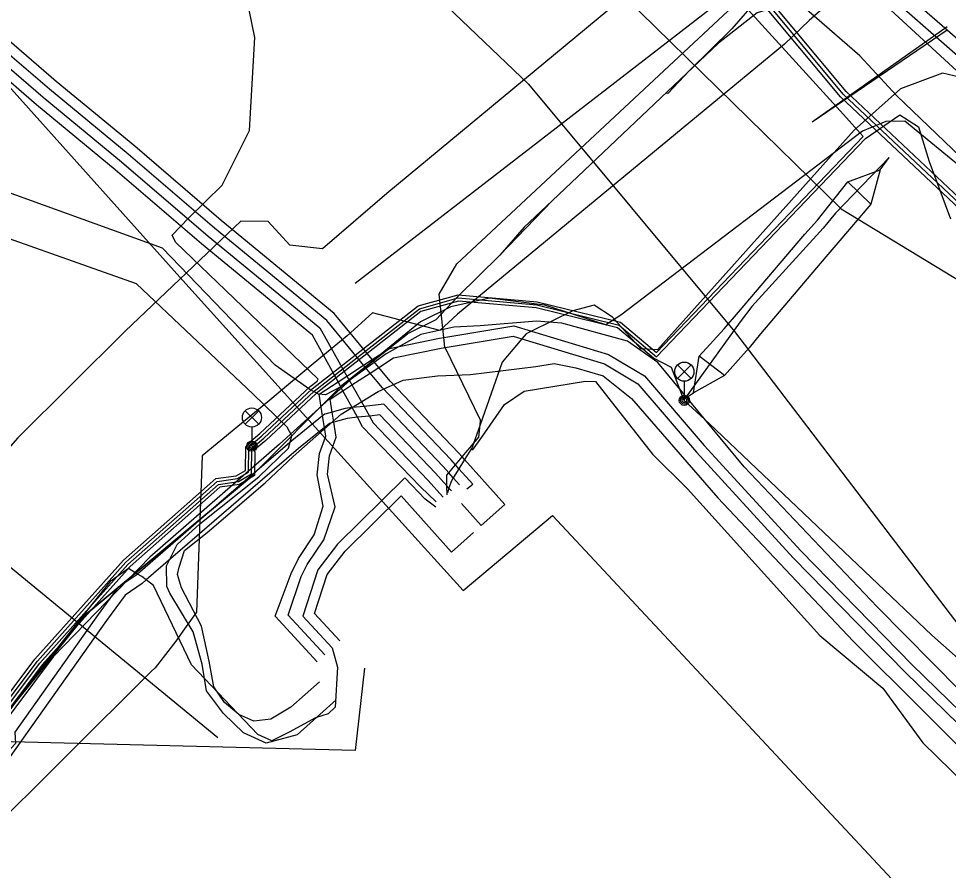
# Model space of a CAD drawing. Extents: x -595540 to -593988, y -1160850 to -1159202.
# Drawn here: x -594276.41 to -594239.98, y -1160570.62 to -1160537.23 of the extents above; entities that cross this region are included whole.
import ezdxf

# ---------------------------------------------------------------- set-up
doc = ezdxf.new("R2010")
doc.units = 0
for name, color, linetype in [('BKOM-ODVODNENI_trasa sítě', 7, 'Continuous'), ('BVK-DESTOVA_trasa sítě', 7, 'Continuous'), ('BVK-DESTOVA_trasa sítě obvodem', 7, 'Continuous'), ('BVK-VODOVOD_trasa neprovozované sítě', 7, 'Continuous'), ('BVK-VODOVOD_trasa sítě', 7, 'Continuous'), ('BVK-VODOVOD_trasa zrušené sítě', 7, 'Continuous'), ('CETIN_kabel podzemní', 7, 'Continuous'), ('DESTOVA_trasa neprovozované sítě', 7, 'Continuous'), ('DPMB_kabel', 7, 'Continuous'), ('DPMB_kyneta', 7, 'Continuous'), ('DPMB_trolejové vedení-nosné lano', 7, 'Continuous'), ('DSP-SDEL-VODAFONE_kabel', 7, 'Continuous'), ('EON-NN_kabel', 7, 'Continuous'), ('EON-NN_kabel zrušené sítě', 7, 'Continuous'), ('EON-VN_kabel zrušené sítě', 7, 'Continuous'), ('TSB_kabel VO', 7, 'Continuous'), ('TSB_lampy VO', 7, 'Continuous')]:
    doc.layers.add(name, color=color, linetype=linetype)

msp = doc.modelspace()

# ---------------------------------------------------------------- linework, layer by layer
at = {"layer": 'BKOM-ODVODNENI_trasa sítě'}
msp.add_lwpolyline([(-594245.32, -1160541.28), (-594240.03, -1160537.54)], dxfattribs=at)
at = {"layer": 'BVK-DESTOVA_trasa sítě'}
msp.add_lwpolyline([(-594241.597, -1160536.305), (-594240.032, -1160537.676), (-594239.927, -1160537.768), (-594215.488, -1160559.177), (-594215.3, -1160559.341), (-594210.056, -1160563.935)], dxfattribs=at)
at = {"layer": 'BVK-DESTOVA_trasa sítě obvodem'}
msp.add_lwpolyline([(-594210.385, -1160564.311), (-594215.63, -1160559.718), (-594215.817, -1160559.553), (-594240.256, -1160538.144), (-594240.362, -1160538.052), (-594241.926, -1160536.681)], dxfattribs=at)
at = {"layer": 'BVK-VODOVOD_trasa neprovozované sítě'}
msp.add_lwpolyline([(-594231.76, -1160518.96), (-594236.62, -1160522.41), (-594239.3, -1160524.52), (-594241.6, -1160526.54), (-594247.56, -1160531.92), (-594248.28, -1160532.61), (-594248.64, -1160532.93), (-594248.98, -1160533.27), (-594249.23, -1160533.5), (-594261.98, -1160544.08), (-594264.51, -1160546.25), (-594265.79, -1160546.11), (-594266.63, -1160545.19), (-594267.71, -1160545.17), (-594272.23, -1160549.48), (-594276.44, -1160553.66), (-594279.18, -1160556.77), (-594282.17, -1160560.9), (-594285.47, -1160565.83), (-594287, -1160568.38), (-594289.83, -1160573.64), (-594290.664, -1160575.302), (-594290.91, -1160575.88), (-594291.13, -1160576.42)], dxfattribs=at)
at = {"layer": 'BVK-VODOVOD_trasa sítě'}
msp.add_lwpolyline([(-594279.18, -1160556.77), (-594278.86, -1160557), (-594268.6, -1160565.41)], dxfattribs=at)
at = {"layer": 'BVK-VODOVOD_trasa zrušené sítě'}
msp.add_line((-594270.246, -1160561.625), (-594271.061, -1160562.676), dxfattribs=at)
for points in [[(-594213.551, -1160438.474), (-594213.601, -1160438.814), (-594217.04, -1160461.53), (-594223.63, -1160508.9), (-594224.89, -1160519.02), (-594236.25, -1160529.2), (-594237.67, -1160530.464), (-594245.437, -1160537.304), (-594246.41, -1160538.23), (-594259.22, -1160548.81), (-594259.91, -1160549.45), (-594262.55, -1160548.76), (-594263.54, -1160549.66), (-594264.87, -1160550.76), (-594266.65, -1160552.25), (-594269.22, -1160554.37), (-594269.44, -1160560.5), (-594269.912, -1160561.147), (-594270.246, -1160561.625)], [(-594271.061, -1160562.676), (-594271.213, -1160562.826), (-594281.2, -1160572.75), (-594284.65, -1160579.31), (-594292.24, -1160576.49)]]:
    msp.add_lwpolyline(points, dxfattribs=at)
at = {"layer": 'CETIN_kabel podzemní'}
for points in [[(-594397.69, -1160477.62), (-594394.16, -1160480.82), (-594384.75, -1160496.07), (-594375, -1160498.47), (-594367.92, -1160501.34), (-594349.23, -1160495.18), (-594324.43, -1160495.87), (-594318.64, -1160500), (-594300.05, -1160520.27), (-594288.48, -1160533), (-594285.33, -1160530.34), (-594270.76, -1160546.62), (-594270.1, -1160547.36), (-594265.41, -1160552.56), (-594264.66, -1160553.39), (-594258.99, -1160559.65), (-594255.5, -1160556.7), (-594237.64, -1160575.85), (-594236.34, -1160574.96), (-594224.6, -1160583.12), (-594216.1, -1160588.67), (-594201.71, -1160597.78)], [(-594239.36, -1160543.16), (-594241.69, -1160541.25), (-594242.43, -1160541.26), (-594243.35, -1160541.64), (-594252.82, -1160548.85), (-594253.4, -1160549.23), (-594255.79, -1160548.46), (-594257.96, -1160548.19), (-594259.48, -1160548.53), (-594260.66, -1160549.12), (-594263.11, -1160551.12), (-594266.19, -1160553.91), (-594271.27, -1160558.34), (-594275.06, -1160562.25), (-594277.26, -1160565.18), (-594279.79, -1160569.99), (-594281.8, -1160574.36), (-594282.43, -1160576.88), (-594282.77, -1160577.93), (-594285.04, -1160580.84), (-594287.75, -1160585.04), (-594288.34, -1160587.52), (-594290.41, -1160592.38), (-594292.07, -1160596.59)]]:
    msp.add_lwpolyline(points, dxfattribs=at)
at = {"layer": 'DESTOVA_trasa neprovozované sítě'}
for p, q in [((-594263.22, -1160547.6), (-594244.279, -1160532.942)), ((-594245.32, -1160541.28), (-594240.032, -1160537.676))]:
    msp.add_line(p, q, dxfattribs=at)
at = {"layer": 'DPMB_kabel'}
for points in [[(-594206.615, -1160569.356), (-594219.472, -1160559.798), (-594233.335, -1160550.123), (-594243.991, -1160540.087), (-594247.167, -1160536.271), (-594270.733, -1160510.418), (-594292.779, -1160487.028), (-594297.502, -1160483.386), (-594299.887, -1160481.11), (-594301.662, -1160477.452)], [(-594206.615, -1160569.356), (-594219.472, -1160559.798), (-594233.335, -1160550.123), (-594243.991, -1160540.087), (-594247.167, -1160536.271), (-594270.733, -1160510.418), (-594292.779, -1160487.028), (-594297.502, -1160483.386), (-594299.887, -1160481.11), (-594301.662, -1160477.452)], [(-594206.785, -1160569.604), (-594219.648, -1160560.042), (-594233.525, -1160550.357), (-594244.209, -1160540.293), (-594247.393, -1160536.469), (-594270.953, -1160510.622), (-594292.981, -1160487.252), (-594297.698, -1160483.614), (-594300.133, -1160481.29), (-594301.958, -1160477.528)], [(-594206.785, -1160569.604), (-594219.648, -1160560.042), (-594233.525, -1160550.357), (-594244.209, -1160540.293), (-594247.393, -1160536.469), (-594270.953, -1160510.622), (-594292.981, -1160487.252), (-594297.698, -1160483.614), (-594300.133, -1160481.29), (-594301.958, -1160477.528)]]:
    msp.add_lwpolyline(points, dxfattribs=at)
at = {"layer": 'DPMB_kyneta'}
msp.add_lwpolyline([(-594206.7, -1160569.48), (-594219.56, -1160559.92), (-594233.43, -1160550.24), (-594244.1, -1160540.19), (-594247.28, -1160536.37), (-594270.843, -1160510.52), (-594292.88, -1160487.14), (-594297.6, -1160483.5), (-594300.01, -1160481.2), (-594301.81, -1160477.49)], dxfattribs=at)
at = {"layer": 'DPMB_trolejové vedení-nosné lano'}
for points in [[(-594285.221, -1160514.217), (-594266.299, -1160530.367), (-594256.433, -1160539.795)], [(-594252.672, -1160536.363), (-594244.181, -1160544.688), (-594223.774, -1160557.1)], [(-594256.433, -1160539.795), (-594248.358, -1160549.501), (-594232.259, -1160570.602)], [(-594242.304, -1160542.676), (-594244.404, -1160544.858), (-594244.885, -1160545.45), (-594247.686, -1160548.521), (-594248.138, -1160549.112), (-594250.294, -1160552.111)], [(-594250.294, -1160552.111), (-594249.967, -1160551.895), (-594249.746, -1160550.456), (-594248.767, -1160549.385), (-594248.211, -1160548.732), (-594245.614, -1160545.684), (-594245.11, -1160545.134), (-594243.928, -1160543.628), (-594242.658, -1160543.156), (-594242.304, -1160542.676)], [(-594242.658, -1160543.156), (-594243.02, -1160544.499), (-594244.317, -1160546.021), (-594244.783, -1160546.573), (-594247.346, -1160549.58), (-594247.788, -1160550.139), (-594248.756, -1160551.214), (-594249.967, -1160551.895)], [(-594243.928, -1160543.628), (-594243.02, -1160544.499)], [(-594248.756, -1160551.214), (-594249.746, -1160550.456)]]:
    msp.add_lwpolyline(points, dxfattribs=at)
at = {"layer": 'DSP-SDEL-VODAFONE_kabel'}
for points in [[(-594232.921, -1160531.387), (-594234.361, -1160529.817), (-594236.851, -1160527.657), (-594238.381, -1160528.127), (-594239.901, -1160529.317), (-594246.421, -1160535.507), (-594247.511, -1160536.537), (-594248.471, -1160537.627), (-594250.131, -1160539.267), (-594250.971, -1160540.167), (-594251.062, -1160540.153)], [(-594237.66, -1160544.42), (-594242.01, -1160540.26), (-594243.45, -1160538.69), (-594245.94, -1160536.53), (-594247.47, -1160537), (-594248.99, -1160538.19), (-594255.51, -1160544.38), (-594257.56, -1160546.5), (-594259.22, -1160548.14), (-594260.06, -1160549.04), (-594261.17, -1160549.59), (-594263.75, -1160551.61), (-594267.37, -1160555.24), (-594273.77, -1160560.57), (-594277.64, -1160565.39), (-594279.07, -1160566.98), (-594281.31, -1160571.23)], [(-594242.01, -1160540.26), (-594243.45, -1160538.69), (-594245.94, -1160536.53), (-594247.47, -1160537), (-594248.99, -1160538.19), (-594255.51, -1160544.38), (-594256.6, -1160545.41), (-594257.56, -1160546.5), (-594259.22, -1160548.14), (-594260.06, -1160549.04), (-594261.17, -1160549.59)], [(-594242.01, -1160540.26), (-594237.66, -1160544.42), (-594227.73, -1160552.73), (-594220.88, -1160557.98)], [(-594278.87, -1160579.28), (-594279.36, -1160578.36), (-594281.91, -1160574.75), (-594282.46, -1160573.99), (-594282.3, -1160573.09), (-594281.88, -1160572.73), (-594281.32, -1160572.25), (-594281.31, -1160571.23), (-594279.07, -1160566.98), (-594277.64, -1160565.39), (-594273.77, -1160560.57), (-594267.37, -1160555.24), (-594263.75, -1160551.61), (-594261.17, -1160549.59)]]:
    msp.add_lwpolyline(points, dxfattribs=at)
at = {"layer": 'EON-NN_kabel'}
for points in [[(-594259.056, -1160556.242), (-594258.289, -1160557.104), (-594257.366, -1160556.28), (-594258.938, -1160554.517), (-594259.032, -1160554.411), (-594259.177, -1160554.248), (-594261.86, -1160551.443), (-594262.3, -1160550.908), (-594262.556, -1160550.597), (-594264.048, -1160548.783), (-594268.475, -1160545.145), (-594271.858, -1160542.235), (-594274.938, -1160539.693), (-594276.785, -1160538.105), (-594278.703, -1160536.803), (-594279.511, -1160535.98), (-594281.818, -1160533.652), (-594284.868, -1160530.439), (-594286.574, -1160528.614), (-594288.114, -1160527.142), (-594289.073, -1160526.262), (-594289.694, -1160525.75), (-594294.421, -1160520.104), (-594298.322, -1160515.453)], [(-594258.846, -1160555.656), (-594258.618, -1160555.478), (-594259.159, -1160554.871), (-594259.293, -1160554.72), (-594259.476, -1160554.515), (-594262.161, -1160551.706), (-594262.637, -1160551.127), (-594262.893, -1160550.816), (-594264.332, -1160549.067), (-594268.732, -1160545.451), (-594272.116, -1160542.541), (-594275.196, -1160539.999), (-594277.028, -1160538.423), (-594278.961, -1160537.112), (-594279.796, -1160536.261), (-594282.105, -1160533.93), (-594285.159, -1160530.713), (-594286.859, -1160528.895), (-594288.387, -1160527.434), (-594289.343, -1160526.557), (-594290.027, -1160526.039), (-594294.729, -1160520.36)], [(-594259.62, -1160555.89), (-594259.629, -1160555.548), (-594259.64, -1160555.13), (-594259.555, -1160555.029), (-594259.293, -1160554.72), (-594259.032, -1160554.411), (-594258.585, -1160553.882), (-594258.38, -1160553.64), (-594258.329, -1160553.152), (-594258.31, -1160552.97), (-594259.704, -1160550.123), (-594259.71, -1160550.11), (-594259.751, -1160549.724), (-594259.93, -1160548.03), (-594259.24, -1160546.84), (-594247.84, -1160536.19), (-594247.48, -1160536.29), (-594246.46, -1160536.48), (-594244.74, -1160534.89), (-594244.713, -1160534.649), (-594244.69, -1160534.45), (-594245.19, -1160534.37)], [(-594206.532, -1160544.404), (-594211.458, -1160548.317), (-594214.05, -1160550.016), (-594215.223, -1160550.785), (-594219.518, -1160555.36), (-594220.078, -1160555.795), (-594220.905, -1160555.804), (-594220.962, -1160555.805), (-594221.627, -1160555.39), (-594227.722, -1160550.103), (-594234.785, -1160543.767), (-594239.331, -1160539.575), (-594243.875, -1160535.384), (-594244.579, -1160534.631), (-594244.713, -1160534.649), (-594244.965, -1160534.684)], [(-594260.048, -1160556.172), (-594260.671, -1160555.581), (-594262.932, -1160553.228), (-594263.134, -1160552.858), (-594263.343, -1160552.478), (-594263.704, -1160551.819), (-594263.896, -1160551.467), (-594264.9, -1160549.635), (-594269.247, -1160546.063), (-594272.632, -1160543.153), (-594275.712, -1160540.611), (-594277.516, -1160539.059)], [(-594277.272, -1160538.741), (-594275.454, -1160540.305), (-594272.374, -1160542.847), (-594268.99, -1160545.757), (-594264.616, -1160549.351), (-594263.549, -1160551.242), (-594263.352, -1160551.591), (-594262.879, -1160552.429), (-594262.665, -1160552.808), (-594262.517, -1160553.07), (-594260.373, -1160555.315), (-594259.773, -1160555.988)], [(-594239.331, -1160539.575), (-594240.22, -1160539.37), (-594241.86, -1160539.98), (-594243.68, -1160541.6), (-594251.38, -1160550.21), (-594252.04, -1160550.17), (-594253.15, -1160548.93), (-594253.86, -1160548.46), (-594254.7, -1160548.68), (-594256.32, -1160549.481), (-594256.52, -1160549.58), (-594256.694, -1160549.785), (-594257.47, -1160550.7), (-594258.329, -1160553.152), (-594258.585, -1160553.882), (-594258.64, -1160554.04), (-594258.938, -1160554.517), (-594259.159, -1160554.871), (-594259.38, -1160555.225), (-594259.47, -1160555.37), (-594259.552, -1160555.634), (-594259.61, -1160555.82)], [(-594259.134, -1160555.501), (-594259.38, -1160555.225), (-594259.555, -1160555.029), (-594259.775, -1160554.782), (-594262.103, -1160552.346), (-594262.879, -1160552.429), (-594263.343, -1160552.478), (-594263.612, -1160552.507), (-594264.122, -1160552.65), (-594264.419, -1160552.734), (-594264.503, -1160552.802), (-594265.704, -1160553.777), (-594268.064, -1160555.808), (-594271.752, -1160558.999), (-594271.817, -1160559.056), (-594272.521, -1160559.53), (-594273.293, -1160560.587), (-594276.565, -1160565.204), (-594276.53, -1160565.64), (-594276.72, -1160565.84)], [(-594259.455, -1160555.743), (-594259.552, -1160555.634), (-594259.629, -1160555.548), (-594260.074, -1160555.048), (-594262.256, -1160552.765), (-594262.665, -1160552.808), (-594263.134, -1160552.858), (-594263.536, -1160552.901), (-594264.059, -1160553.048), (-594264.231, -1160553.096), (-594264.431, -1160553.258), (-594265.448, -1160554.083), (-594267.802, -1160556.11), (-594271.411, -1160559.234), (-594271.573, -1160559.374), (-594272.239, -1160559.822), (-594272.969, -1160560.821), (-594277.48, -1160567.186), (-594279.015, -1160569.922), (-594280.71, -1160573.099)], [(-594260.065, -1160556.377), (-594260.48, -1160556.07), (-594261.282, -1160555.234), (-594263.92, -1160557.833), (-594264.687, -1160558.833), (-594265.275, -1160560.65), (-594264.124, -1160561.89)], [(-594264.124, -1160561.89), (-594263.921, -1160562.649), (-594264.009, -1160564.222), (-594264.282, -1160564.474), (-594264.774, -1160564.642), (-594265.806, -1160565.198), (-594266.486, -1160565.533), (-594267.045, -1160565.287), (-594269.639, -1160562.553), (-594271.124, -1160559.451), (-594271.411, -1160559.234), (-594271.589, -1160559.099), (-594271.752, -1160558.999), (-594272.112, -1160558.779), (-594272.836, -1160559.306), (-594276.008, -1160563.304), (-594277.866, -1160565.82), (-594277.985, -1160565.981), (-594280.588, -1160569.504), (-594281.698, -1160572.192)]]:
    msp.add_lwpolyline(points, dxfattribs=at)
at = {"layer": 'EON-NN_kabel zrušené sítě'}
for points in [[(-594264.711, -1160562.435), (-594266.366, -1160560.651), (-594265.736, -1160558.981), (-594265.443, -1160558.396), (-594264.83, -1160557.46), (-594264.474, -1160556.339), (-594264.716, -1160555.112), (-594264.617, -1160554.275), (-594264.376, -1160553.603), (-594264.431, -1160553.258), (-594264.503, -1160552.802), (-594264.639, -1160551.949), (-594263.896, -1160551.467), (-594263.549, -1160551.242), (-594262.893, -1160550.816), (-594262.556, -1160550.597), (-594261.875, -1160550.156), (-594259.925, -1160549.753), (-594259.751, -1160549.724), (-594257.014, -1160549.27), (-594256.32, -1160549.481), (-594253.301, -1160550.4), (-594251.894, -1160551.234), (-594249.547, -1160553.957), (-594245.771, -1160558.089), (-594241.401, -1160562.564), (-594236.138, -1160567.684)], [(-594264.418, -1160562.163), (-594265.855, -1160560.615), (-594265.346, -1160559.097), (-594265.111, -1160558.628), (-594264.448, -1160557.658), (-594264.005, -1160556.362), (-594264.31, -1160555.088), (-594264.225, -1160554.367), (-594263.964, -1160553.641), (-594264.059, -1160553.048), (-594264.122, -1160552.65), (-594264.203, -1160552.143), (-594263.704, -1160551.819), (-594263.352, -1160551.591), (-594262.637, -1160551.127), (-594262.3, -1160550.908), (-594261.721, -1160550.532), (-594259.851, -1160550.147), (-594259.704, -1160550.123), (-594257.04, -1160549.68), (-594256.694, -1160549.785), (-594253.463, -1160550.768), (-594252.154, -1160551.544), (-594249.847, -1160554.223), (-594246.061, -1160558.363), (-594241.683, -1160562.848), (-594236.412, -1160567.976)], [(-594258.628, -1160554.152), (-594258.26, -1160553.64), (-594257.37, -1160552.36), (-594256.61, -1160551.83), (-594254.2, -1160551.44), (-594253.81, -1160551.46), (-594251.57, -1160554.3), (-594250.21, -1160555.66), (-594245.02, -1160561.41), (-594242.55, -1160563.47), (-594240.98, -1160565.62), (-594239.31, -1160567.25)], [(-594263.831, -1160561.618), (-594264.823, -1160560.55), (-594264.327, -1160559.021), (-594263.62, -1160558.099), (-594261.429, -1160555.932), (-594259.455, -1160558.144), (-594258.587, -1160557.37)]]:
    msp.add_lwpolyline(points, dxfattribs=at)
at = {"layer": 'EON-VN_kabel zrušené sítě'}
for points in [[(-594237.359, -1160565.778), (-594242.771, -1160560.287), (-594247.984, -1160554.8), (-594251.367, -1160550.706), (-594252.554, -1160549.871), (-594255.125, -1160549.163), (-594256.117, -1160549.086), (-594258.322, -1160549.268), (-594259.366, -1160549.32), (-594260.657, -1160549.609), (-594262.011, -1160550.366), (-594263.81, -1160551.678), (-594264.384, -1160551.978), (-594264.662, -1160551.951), (-594265.002, -1160551.772), (-594266.354, -1160550.818), (-594270.776, -1160546.227), (-594278.088, -1160543.594), (-594279.456, -1160542.737), (-594280.186, -1160541.847), (-594280.283, -1160541.008), (-594280.113, -1160540.095), (-594279.256, -1160537.905)], [(-594263.973, -1160563.926), (-594265.497, -1160565.296), (-594266.712, -1160565.635), (-594267.606, -1160565.224), (-594268.384, -1160564.461), (-594269.049, -1160563.576), (-594269.217, -1160562.533), (-594269.567, -1160561.268), (-594270.486, -1160559.751), (-594270.61, -1160559.487), (-594270.62, -1160558.681), (-594270.203, -1160557.844), (-594269.308, -1160557.035), (-594267.005, -1160555.191), (-594265.832, -1160554.062), (-594265.708, -1160553.587), (-594265.885, -1160553.239), (-594267.224, -1160551.956), (-594271.796, -1160547.624), (-594279.101, -1160545.041)], [(-594264.625, -1160563.227), (-594265.751, -1160564.217), (-594266.535, -1160564.685), (-594267.192, -1160564.768), (-594267.78, -1160564.507), (-594268.341, -1160564.035), (-594268.757, -1160563.426), (-594268.944, -1160562.412), (-594269.242, -1160561.048), (-594270.028, -1160559.546), (-594270.181, -1160559.017), (-594270.12, -1160558.726), (-594269.906, -1160558.081), (-594269.019, -1160557.37), (-594266.749, -1160555.424), (-594265.654, -1160554.388), (-594263.773, -1160552.739), (-594262.324, -1160551.852), (-594261.342, -1160551.404), (-594259.999, -1160551.231), (-594258.712, -1160551.177), (-594256.143, -1160550.868), (-594255.431, -1160550.744), (-594254.574, -1160550.917), (-594253.506, -1160551.229), (-594252.404, -1160552.116), (-594249.013, -1160556.019), (-594243.717, -1160561.629), (-594238.285, -1160567.036)]]:
    msp.add_lwpolyline(points, dxfattribs=at)
at = {"layer": 'TSB_kabel VO'}
for points in [[(-594281.582, -1160570.938), (-594279.882, -1160567.812), (-594275.769, -1160562.336), (-594272.297, -1160558.452), (-594268.689, -1160555.259), (-594267.881, -1160555.147), (-594267.528, -1160554.936), (-594267.509, -1160554.024), (-594267.406, -1160553.869), (-594266.966, -1160553.495), (-594264.987, -1160551.653), (-594264.716, -1160551.441), (-594264.68, -1160551.36), (-594270.27, -1160545.99), (-594270.393, -1160545.716), (-594269.76, -1160545.05), (-594268.43, -1160543.76), (-594267.37, -1160541.62), (-594267.15, -1160537.97), (-594267.56, -1160535.99), (-594269.5, -1160533.33), (-594278.12, -1160523.88), (-594286.218, -1160515.424)], [(-594279.781, -1160567.877), (-594275.676, -1160562.412), (-594272.212, -1160558.537), (-594268.636, -1160555.373), (-594267.84, -1160555.262), (-594267.409, -1160555.005), (-594267.39, -1160554.061), (-594267.315, -1160553.95), (-594266.886, -1160553.585), (-594264.909, -1160551.744), (-594260.758, -1160548.495), (-594259.196, -1160548.059), (-594256.09, -1160548.331), (-594252.832, -1160549.135), (-594251.424, -1160550.318), (-594243.323, -1160541.849), (-594244.09, -1160540.99), (-594247.96, -1160536.74)], [(-594281.339, -1160570.994), (-594279.679, -1160567.943), (-594275.584, -1160562.488), (-594272.128, -1160558.623), (-594268.584, -1160555.487), (-594267.8, -1160555.378), (-594267.291, -1160555.075), (-594267.27, -1160554.099), (-594267.225, -1160554.03), (-594266.807, -1160553.675), (-594264.831, -1160551.836), (-594260.702, -1160548.605), (-594259.184, -1160548.181), (-594256.11, -1160548.449), (-594252.888, -1160549.245), (-594251.416, -1160550.482), (-594243.237, -1160541.931), (-594241.89, -1160541), (-594241.15, -1160541.47), (-594240.74, -1160542.83), (-594239.9, -1160545.08)], [(-594230.927, -1160569.989), (-594240.627, -1160561.393), (-594249.359, -1160553.099), (-594250.33, -1160552.194), (-594250.83, -1160550.9), (-594251.536, -1160550.538), (-594252.944, -1160549.355), (-594256.13, -1160548.568), (-594259.173, -1160548.302), (-594260.647, -1160548.714), (-594264.753, -1160551.927), (-594266.727, -1160553.765), (-594267.086, -1160554.069), (-594267.27, -1160553.99), (-594267.152, -1160554.193), (-594267.172, -1160555.144), (-594267.759, -1160555.493), (-594268.531, -1160555.601), (-594272.043, -1160558.708), (-594275.491, -1160562.564), (-594279.578, -1160568.008), (-594281.218, -1160571.022)], [(-594262.86, -1160562.69), (-594263.23, -1160565.91), (-594277.75, -1160565.55), (-594294.1, -1160595.89)]]:
    msp.add_lwpolyline(points, dxfattribs=at)
at = {"layer": 'TSB_lampy VO'}
for p, q in [((-594250.595, -1160551.334), (-594250.065, -1160550.804)), ((-594250.595, -1160550.804), (-594250.065, -1160551.334)), ((-594250.595, -1160551.334), (-594250.065, -1160550.804)), ((-594250.595, -1160550.804), (-594250.065, -1160551.334)), ((-594250.33, -1160551.444), (-594250.33, -1160552.194)), ((-594250.33, -1160551.444), (-594250.33, -1160552.194)), ((-594267.535, -1160553.13), (-594267.005, -1160552.6)), ((-594267.535, -1160552.6), (-594267.005, -1160553.13)), ((-594267.535, -1160553.13), (-594267.005, -1160552.6)), ((-594267.535, -1160552.6), (-594267.005, -1160553.13)), ((-594267.27, -1160553.24), (-594267.27, -1160553.99)), ((-594267.27, -1160553.24), (-594267.27, -1160553.99))]:
    msp.add_line(p, q, dxfattribs=at)
for centre, radius in [((-594250.33, -1160551.069), 0.375), ((-594250.33, -1160551.069), 0.375), ((-594250.33, -1160552.194), 0.2), ((-594250.33, -1160552.194), 0.2), ((-594250.33, -1160552.194), 0.145), ((-594250.33, -1160552.194), 0.145), ((-594250.33, -1160552.194), 0.0876), ((-594250.33, -1160552.194), 0.0876), ((-594267.27, -1160552.865), 0.375), ((-594267.27, -1160552.865), 0.375), ((-594267.27, -1160553.99), 0.2), ((-594267.27, -1160553.99), 0.2), ((-594267.27, -1160553.99), 0.145), ((-594267.27, -1160553.99), 0.145), ((-594267.27, -1160553.99), 0.0876), ((-594267.27, -1160553.99), 0.0876)]:
    msp.add_circle(centre, radius, dxfattribs=at)

doc.saveas('drawing.dxf')
